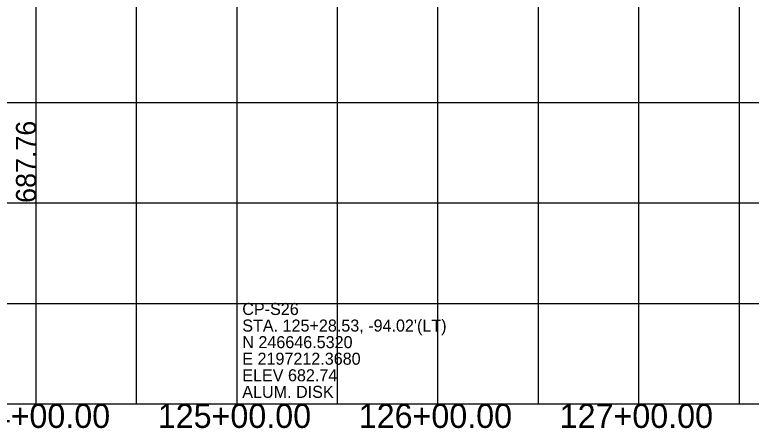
# Model space of a CAD drawing. Extents: x -7164 to 2214450, y -19642 to 253469.
# Drawn here: x 6389.4 to 6755.9, y -3012.2 to -2806.4 of the extents above; entities that cross this region are included whole.
import ezdxf

# ---------------------------------------------------------------- set-up
doc = ezdxf.new("R2010")
doc.units = 0
for name, color, linetype in [('DESIGN - PROFILE - Proposed Text', 7, 'Continuous'), ('DESIGN - SCRATCH - User 1', 7, 'Continuous'), ('DESIGN - SCRATCH - User 2', 7, 'Continuous'), ('DESIGN - SHEET - Light Grid', 7, 'Continuous'), ('SURVEY - PROFILE - Control with Text', 7, 'Continuous')]:
    doc.layers.add(name, color=color, linetype=linetype)

msp = doc.modelspace()

# ---------------------------------------------------------------- linework, layer by layer
at = {"layer": 'DESIGN - SCRATCH - User 1'}
msp.add_line((0, -3000), (12400, -3000), dxfattribs=at)
msp.add_line((0, -3000), (12400, -3000), dxfattribs=at)
at = {"layer": 'DESIGN - SHEET - Light Grid'}
for p, q in [((6400, -3000), (6400, -1000)), ((6400, -3000), (6400, -1000)), ((6450, -3000), (6450, -1000)), ((6450, -3000), (6450, -1000)), ((6500, -3000), (6500, -1000)), ((6500, -3000), (6500, -1000)), ((6550, -3000), (6550, -1000)), ((6550, -3000), (6550, -1000)), ((6600, -3000), (6600, -1000)), ((6600, -3000), (6600, -1000)), ((6650, -3000), (6650, -1000)), ((6650, -3000), (6650, -1000)), ((6700, -3000), (6700, -1000)), ((6700, -3000), (6700, -1000)), ((6750, -3000), (6750, -1000)), ((6750, -3000), (6750, -1000)), ((0, -2850), (12400, -2850)), ((0, -2850), (12400, -2850)), ((0, -2900), (12400, -2900)), ((0, -2900), (12400, -2900)), ((0, -2950), (12400, -2950)), ((0, -2950), (12400, -2950)), ((-1000, -3000), (11000, -3000)), ((-1000, -3000), (11000, -3000))]:
    msp.add_line(p, q, dxfattribs=at)

# ---------------------------------------------------------------- texts
at = {"layer": 'DESIGN - PROFILE - Proposed Text'}
msp.add_text('687.76', height=10, rotation=90, dxfattribs=at).set_placement((6400, -2900))
msp.add_text('687.76', height=10, rotation=90, dxfattribs=at).set_placement((6400, -2900))
at = {"layer": 'DESIGN - SCRATCH - User 2'}
for s, p in [('124+00.00', (6360.56, -3012)), ('125+00.00', (6460.56, -3012)), ('126+00.00', (6560.56, -3012)), ('127+00.00', (6660.56, -3012))]:
    msp.add_text(s, height=12, dxfattribs=at).set_placement(p)
at = {"layer": 'SURVEY - PROFILE - Control with Text'}
for s, p in [('CP-S26', (6502.61, -2955.8)), ('CP-S26', (6502.61, -2955.8)), ("STA. 125+28.53, -94.02'(LT)", (6502.61, -2964.05)), ("STA. 125+28.53, -94.02'(LT)", (6502.61, -2964.05)), ('N 246646.5320', (6502.61, -2972.3)), ('N 246646.5320', (6502.61, -2972.3)), ('E 2197212.3680', (6502.61, -2980.55)), ('E 2197212.3680', (6502.61, -2980.55)), ('ELEV 682.74', (6502.61, -2988.8)), ('ELEV 682.74', (6502.61, -2988.8)), ('ALUM. DISK', (6502.61, -2997.05)), ('ALUM. DISK', (6502.61, -2997.05))]:
    msp.add_text(s, height=6, dxfattribs=at).set_placement(p)

doc.saveas('drawing.dxf')
